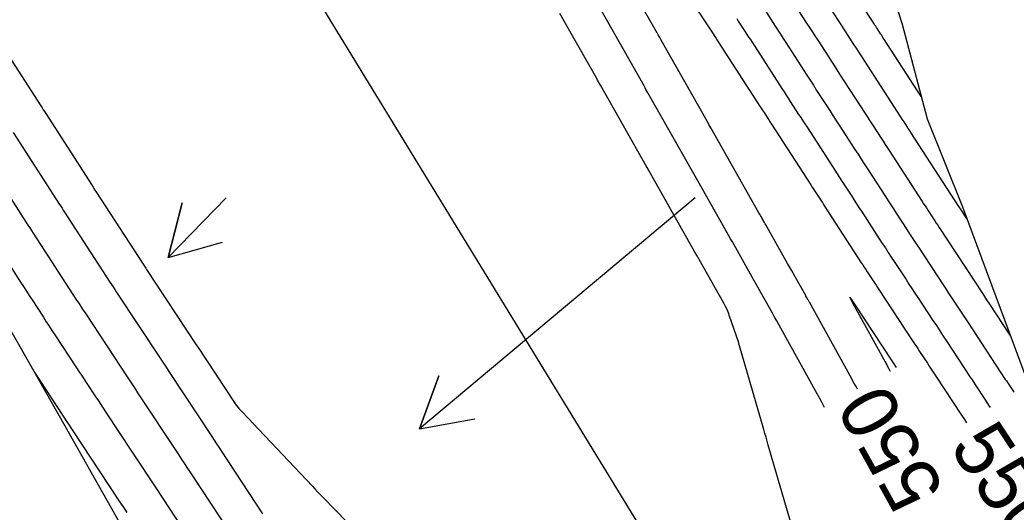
# Model space of a CAD drawing. Extents: x 954385 to 988206, y 1868364 to 1924553.
# Drawn here: x 956635.1 to 956741.3, y 1921635.4 to 1921687.9 of the extents above; entities that cross this region are included whole.
import ezdxf

# ---------------------------------------------------------------- set-up
doc = ezdxf.new("R2010")
doc.units = 0
for name, color, linetype in [('24', 7, 'Continuous'), ('26', 7, 'Continuous'), ('5', 7, 'Continuous'), ('6', 7, 'Continuous'), ('7', 7, 'Continuous'), ('Default', 7, 'Continuous')]:
    doc.layers.add(name, color=color, linetype=linetype)

msp = doc.modelspace()

# ---------------------------------------------------------------- linework, layer by layer
at = {"layer": '24'}
for points in [[(956687.96, 1921779.46), (956691.67, 1921770.01), (956695.23, 1921760.47), (956698.96, 1921751.02), (956702.29, 1921741.34), (956706.22, 1921732.02), (956710.3, 1921722.79), (956715.26, 1921714.1), (956719.94, 1921705.24), (956726.02, 1921697.24), (956729.19, 1921687.46), (956731.85, 1921677.36), (956735.64, 1921667.96), (956739.19, 1921658.4), (956742.74, 1921648.85), (956745.29, 1921638.69), (956748.99, 1921629.23)], [(956649.77, 1921627.14), (956644.89, 1921635.87), (956639.98, 1921644.6), (956635.04, 1921653.3), (956630.05, 1921661.97), (956625.15, 1921670.69), (956620.23, 1921679.4), (956615.32, 1921688.12), (956610.98, 1921697.19), (956606.9, 1921706.42), (956602.68, 1921715.56), (956598.09, 1921724.48), (956592.41, 1921732.72), (956587.01, 1921741.14), (956582.43, 1921750.06), (956575.16, 1921757.34)]]:
    msp.add_lwpolyline(points, dxfattribs=at)
at = {"layer": '26'}
for points in [[(956657.13, 1921668.93), (956650.95, 1921662.58), (956652.43, 1921668.39), (956650.95, 1921662.58), (956656.73, 1921664.21)], [(956707.13, 1921668.93), (956677.73, 1921644.33), (956679.79, 1921649.97), (956677.73, 1921644.33), (956683.64, 1921645.37)]]:
    msp.add_lwpolyline(points, dxfattribs=at)
at = {"layer": '6'}
for points in [[(956704.62, 1921693.24), (956708.14, 1921687.79), (956708.28, 1921687.58), (956708.42, 1921687.36), (956708.76, 1921686.83), (956708.9, 1921686.62), (956709.29, 1921686.02), (956709.36, 1921685.9), (956709.44, 1921685.79), (956709.52, 1921685.67), (956709.59, 1921685.55), (956714.07, 1921678.63), (956714.17, 1921678.48), (956714.27, 1921678.33), (956714.37, 1921678.17), (956714.47, 1921678.02), (956714.87, 1921677.4), (956714.97, 1921677.25), (956715.06, 1921677.09), (956715.16, 1921676.94), (956715.26, 1921676.79), (956719.46, 1921670.31), (956719.58, 1921670.12), (956719.7, 1921669.93), (956719.83, 1921669.74), (956719.95, 1921669.55), (956720.44, 1921668.79), (956720.56, 1921668.61), (956720.69, 1921668.42), (956720.81, 1921668.23), (956720.93, 1921668.04), (956724.84, 1921662.02), (956724.99, 1921661.78), (956725.15, 1921661.54), (956725.31, 1921661.3), (956725.47, 1921661.06), (956726.09, 1921660.1), (956726.25, 1921659.86), (956726.41, 1921659.63), (956726.57, 1921659.39), (956726.72, 1921659.15), (956730.24, 1921653.81), (956730.44, 1921653.49), (956730.65, 1921653.18), (956730.86, 1921652.87), (956731.06, 1921652.55), (956731.89, 1921651.3), (956732.09, 1921650.99), (956732.3, 1921650.68), (956732.5, 1921650.36), (956732.71, 1921650.05), (956735.52, 1921645.78), (956735.83, 1921645.3), (956736.07, 1921644.94)], [(956731.22, 1921679.73), (956727.24, 1921685.89), (956727.15, 1921686.02), (956727.06, 1921686.15), (956726.98, 1921686.29), (956726.89, 1921686.42), (956726.55, 1921686.95), (956726.46, 1921687.09), (956726.38, 1921687.22), (956726.29, 1921687.35), (956726.2, 1921687.48), (956722.71, 1921692.88)], [(956724.43, 1921648.53), (956724.35, 1921648.68), (956724.22, 1921648.92), (956724.08, 1921649.16), (956723.95, 1921649.4), (956723.82, 1921649.64), (956719.3, 1921657.8), (956719.27, 1921657.86), (956719.24, 1921657.92), (956719.2, 1921657.98), (956719.17, 1921658.04), (956719.01, 1921658.33), (956718.94, 1921658.45), (956718.91, 1921658.51), (956717.78, 1921660.51), (956717.38, 1921661.21), (956716.98, 1921661.92), (956714.65, 1921666.05), (956714.59, 1921666.17), (956714.52, 1921666.29), (956714.39, 1921666.52), (956714.36, 1921666.58), (956714.32, 1921666.64), (956714.29, 1921666.7), (956714.26, 1921666.75), (956714.09, 1921667.06), (956714.01, 1921667.2), (956713.93, 1921667.34), (956708.8, 1921676.39), (956708.7, 1921676.57), (956708.6, 1921676.74), (956708.5, 1921676.92), (956708.4, 1921677.09), (956703.51, 1921685.74), (956703.35, 1921686.02), (956703.19, 1921686.3), (956703.03, 1921686.58), (956702.87, 1921686.86), (956699.96, 1921692)], [(956657.69, 1921633.05), (956653.29, 1921639.72), (956652.99, 1921640.18), (956652.69, 1921640.65), (956652.38, 1921641.11), (956652.08, 1921641.57), (956647.73, 1921648.16), (956647.45, 1921648.58), (956647.18, 1921649), (956646.9, 1921649.42), (956646.62, 1921649.84), (956642.12, 1921656.67), (956641.9, 1921657.01), (956641.67, 1921657.35), (956641.45, 1921657.7), (956641.22, 1921658.04), (956636.58, 1921665.18), (956636.4, 1921665.46), (956636.22, 1921665.74), (956636.04, 1921666.02), (956635.86, 1921666.3), (956631.1, 1921673.7)]]:
    msp.add_lwpolyline(points, dxfattribs=at)
at = {"layer": '7'}
for points in [[(956736.09, 1921666.73), (956735.41, 1921667.76), (956735.39, 1921667.8), (956735.36, 1921667.84), (956735.25, 1921668.01), (956730.12, 1921675.91), (956730.03, 1921676.05), (956729.94, 1921676.19), (956729.85, 1921676.33), (956729.76, 1921676.47), (956729.39, 1921677.04), (956729.21, 1921677.32), (956729.03, 1921677.6), (956724.88, 1921684), (956724.69, 1921684.3), (956724.5, 1921684.59), (956724.31, 1921684.88), (956724.13, 1921685.17), (956723.37, 1921686.35), (956723.18, 1921686.64), (956722.99, 1921686.93), (956722.8, 1921687.22), (956722.61, 1921687.52), (956719.96, 1921691.61)], [(956717.21, 1921690.33), (956719.01, 1921687.55), (956719.31, 1921687.1), (956719.6, 1921686.65), (956719.89, 1921686.19), (956720.19, 1921685.74), (956721.36, 1921683.93), (956721.65, 1921683.48), (956721.94, 1921683.02), (956722.24, 1921682.57), (956722.53, 1921682.12), (956725.25, 1921677.92), (956725.46, 1921677.59), (956725.67, 1921677.26), (956725.89, 1921676.93), (956726.1, 1921676.6), (956726.95, 1921675.28), (956727.17, 1921674.96), (956727.38, 1921674.63), (956727.59, 1921674.3), (956727.81, 1921673.97), (956731.33, 1921668.54), (956731.48, 1921668.31), (956731.63, 1921668.08), (956731.78, 1921667.85), (956731.93, 1921667.62), (956732.53, 1921666.7), (956732.68, 1921666.47), (956732.83, 1921666.24), (956732.98, 1921666.01), (956733.13, 1921665.78), (956737.79, 1921658.69), (956737.9, 1921658.53), (956738.01, 1921658.36), (956738.27, 1921657.96), (956738.43, 1921657.71), (956740.75, 1921654.19)], [(956717.46, 1921633.84), (956714.92, 1921642.57), (956714.8, 1921642.99), (956714.68, 1921643.41), (956714.56, 1921643.82), (956714.44, 1921644.24), (956711.86, 1921653.17), (956711.83, 1921653.27), (956711.8, 1921653.37), (956711.77, 1921653.47), (956711.74, 1921653.57), (956710.8, 1921656.32), (956710.67, 1921656.68), (956710.53, 1921657.02), (956710.36, 1921657.36), (956710.19, 1921657.7), (956707.55, 1921662.37), (956707.53, 1921662.42), (956707.5, 1921662.46), (956707.48, 1921662.51), (956707.45, 1921662.55), (956707.32, 1921662.77), (956707.25, 1921662.91), (956702.19, 1921671.83), (956702.13, 1921671.95), (956702.07, 1921672.06), (956702, 1921672.17), (956701.94, 1921672.28), (956697.03, 1921680.95), (956696.93, 1921681.12), (956696.83, 1921681.3), (956696.73, 1921681.48), (956696.63, 1921681.66), (956693.64, 1921686.94), (956693.17, 1921687.76), (956692.71, 1921688.58)], [(956720.93, 1921646.6), (956720.67, 1921647.07), (956720.4, 1921647.56), (956720.13, 1921648.05), (956716.27, 1921655.04), (956716.05, 1921655.43), (956715.83, 1921655.83), (956715.6, 1921656.23), (956715.38, 1921656.63), (956712.71, 1921661.35), (956712.53, 1921661.67), (956712.35, 1921661.99), (956712.17, 1921662.31), (956711.99, 1921662.63), (956711.27, 1921663.91), (956711.09, 1921664.23), (956710.91, 1921664.55), (956710.73, 1921664.87), (956710.55, 1921665.19), (956707.4, 1921670.75), (956707.26, 1921671), (956707.12, 1921671.25), (956706.98, 1921671.5), (956706.83, 1921671.75), (956702.09, 1921680.12), (956701.99, 1921680.31), (956701.88, 1921680.49), (956701.78, 1921680.67), (956701.68, 1921680.86), (956696.78, 1921689.5)], [(956714.47, 1921689.06), (956715.65, 1921687.23), (956715.93, 1921686.8), (956716.21, 1921686.36), (956716.5, 1921685.92), (956716.78, 1921685.49), (956718.7, 1921682.52), (956719.04, 1921681.99), (956719.39, 1921681.46), (956719.73, 1921680.93), (956720.07, 1921680.39), (956721.47, 1921678.24), (956721.8, 1921677.72), (956722.14, 1921677.21), (956722.47, 1921676.69), (956722.81, 1921676.17), (956724.15, 1921674.1), (956724.49, 1921673.58), (956724.82, 1921673.06), (956725.16, 1921672.54), (956725.49, 1921672.02), (956727.41, 1921669.07), (956727.7, 1921668.63), (956727.98, 1921668.19), (956728.27, 1921667.75), (956728.55, 1921667.31), (956729.7, 1921665.55), (956729.98, 1921665.11), (956730.27, 1921664.67), (956730.56, 1921664.23), (956730.85, 1921663.79), (956733.65, 1921659.54), (956733.86, 1921659.22), (956734.07, 1921658.89), (956734.28, 1921658.57), (956734.49, 1921658.25), (956735.34, 1921656.96), (956735.56, 1921656.63), (956735.77, 1921656.31), (956735.98, 1921655.99), (956736.19, 1921655.67), (956740.19, 1921649.58), (956740.3, 1921649.42), (956740.41, 1921649.26), (956740.52, 1921649.1), (956740.62, 1921648.93), (956741.05, 1921648.28), (956741.08, 1921648.23)], [(956711.56, 1921688.04), (956711.72, 1921687.78), (956712.47, 1921686.63), (956712.65, 1921686.35), (956712.83, 1921686.07), (956713.01, 1921685.8), (956713.19, 1921685.52), (956716.38, 1921680.58), (956716.6, 1921680.23), (956716.83, 1921679.89), (956717.05, 1921679.55), (956717.27, 1921679.21), (956718.16, 1921677.83), (956718.38, 1921677.49), (956718.6, 1921677.15), (956718.82, 1921676.81), (956719.05, 1921676.46), (956721.75, 1921672.29), (956722, 1921671.89), (956722.26, 1921671.49), (956722.52, 1921671.1), (956722.78, 1921670.7), (956723.82, 1921669.1), (956724.08, 1921668.7), (956724.33, 1921668.3), (956724.59, 1921667.91), (956724.85, 1921667.51), (956727.08, 1921664.07), (956727.4, 1921663.59), (956727.71, 1921663.1), (956728.03, 1921662.62), (956728.34, 1921662.14), (956729.61, 1921660.22), (956729.92, 1921659.74), (956730.24, 1921659.26), (956730.56, 1921658.78), (956730.87, 1921658.3), (956732.47, 1921655.87), (956732.84, 1921655.31), (956733.21, 1921654.75), (956733.58, 1921654.18), (956733.95, 1921653.62), (956735.76, 1921650.86), (956736.06, 1921650.42), (956736.35, 1921649.97), (956736.65, 1921649.52), (956736.94, 1921649.07), (956738.12, 1921647.28), (956738.41, 1921646.83), (956738.58, 1921646.58)], [(956632.52, 1921686.25), (956637.37, 1921678.73), (956637.5, 1921678.53), (956637.63, 1921678.33), (956637.76, 1921678.13), (956637.89, 1921677.93), (956642.84, 1921670.23), (956642.94, 1921670.07), (956643.04, 1921669.92), (956643.14, 1921669.76), (956643.25, 1921669.6), (956648.35, 1921661.75), (956648.42, 1921661.64), (956648.49, 1921661.53), (956648.57, 1921661.42), (956648.64, 1921661.31), (956653.94, 1921653.27), (956654.03, 1921653.13), (956654.06, 1921653.08), (956657.97, 1921647.16), (956658.09, 1921646.98), (956658.23, 1921646.8), (956658.37, 1921646.63), (956658.52, 1921646.46), (956659.76, 1921645.16), (956659.81, 1921645.1), (956659.87, 1921645.04), (956659.92, 1921644.98), (956659.98, 1921644.93), (956666.32, 1921638.2), (956666.6, 1921637.91), (956666.88, 1921637.61), (956667.16, 1921637.31), (956667.45, 1921637.02), (956673.78, 1921630.5)], [(956634.43, 1921675.91), (956639.36, 1921668.24), (956639.5, 1921668.03), (956639.63, 1921667.83), (956639.76, 1921667.62), (956639.9, 1921667.41), (956644.74, 1921659.96), (956644.91, 1921659.7), (956645.08, 1921659.44), (956645.25, 1921659.18), (956645.42, 1921658.92), (956650.17, 1921651.73), (956650.38, 1921651.41), (956650.59, 1921651.09), (956650.8, 1921650.77), (956651.01, 1921650.44), (956655.59, 1921643.5), (956655.84, 1921643.12), (956656.1, 1921642.73), (956656.35, 1921642.35), (956656.6, 1921641.97), (956661.01, 1921635.27)], [(956633.52, 1921662.56), (956635.22, 1921659.94), (956635.53, 1921659.47), (956635.83, 1921659), (956636.13, 1921658.53), (956636.44, 1921658.07), (956637.65, 1921656.2), (956637.95, 1921655.73), (956638.26, 1921655.27), (956638.56, 1921654.8), (956638.87, 1921654.34), (956641.18, 1921650.83), (956641.44, 1921650.44), (956641.7, 1921650.04), (956641.96, 1921649.65), (956642.22, 1921649.26), (956643.25, 1921647.69), (956643.51, 1921647.3), (956643.76, 1921646.91), (956644.02, 1921646.52), (956644.28, 1921646.13), (956647.19, 1921641.71), (956647.4, 1921641.4), (956647.61, 1921641.08), (956647.82, 1921640.77), (956648.03, 1921640.45), (956648.86, 1921639.19), (956649.07, 1921638.87), (956649.27, 1921638.56), (956649.48, 1921638.24), (956649.69, 1921637.93), (956653.16, 1921632.66)], [(956728.6, 1921650.84), (956728.28, 1921651.33), (956728.2, 1921651.44), (956728.05, 1921651.67), (956724.21, 1921657.51), (956723.78, 1921658.14), (956723.62, 1921658.34), (956723.72, 1921658.1), (956724.08, 1921657.43), (956727.38, 1921651.45), (956727.44, 1921651.35), (956727.49, 1921651.25), (956727.55, 1921651.15), (956727.61, 1921651.04), (956727.93, 1921650.47)], [(956646.56, 1921635.41), (956646.1, 1921636.12), (956645.98, 1921636.29), (956645.86, 1921636.47), (956645.74, 1921636.65), (956645.63, 1921636.83), (956640.83, 1921644.11), (956640.68, 1921644.32), (956640.35, 1921644.82), (956640.26, 1921644.97), (956636.76, 1921650.28)]]:
    msp.add_lwpolyline(points, dxfattribs=at)
at = {"layer": 'Default'}
msp.add_line((957221.14, 1920784.24), (956045.8, 1922705.18), dxfattribs=at)

# ---------------------------------------------------------------- texts
at = {"layer": '5'}
for rotation, p in [(118.9719, (956733.8, 1921637.8)), (303.3336, (956734.16, 1921642.39))]:
    msp.add_text('550', height=6, rotation=rotation, dxfattribs=at).set_placement(p)

doc.saveas('drawing.dxf')
